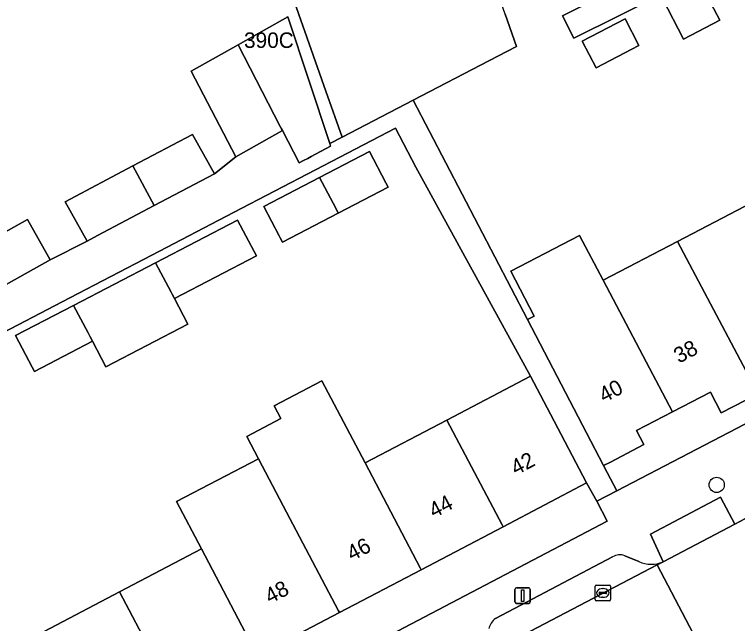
# Model space of a CAD drawing. Extents: x 163008 to 163854, y 382777 to 383982.
# Drawn here: x 163535.87 to 163582.34, y 383640.84 to 383680.01 of the extents above; entities that cross this region are included whole.
import ezdxf

# ---------------------------------------------------------------- set-up
doc = ezdxf.new("R2010")
doc.units = 0
for name, color, linetype in [('IMGEO_Boom', 7, 'Continuous'), ('IMGEO_Erf', 7, 'Continuous'), ('IMGEO_Kolk', 7, 'Continuous'), ('IMGEO_Lichtmast', 7, 'Continuous'), ('IMGEO_Pand', 7, 'Continuous'), ('IMGEO_Pand_nummerreeks', 7, 'Continuous'), ('IMGEO_Parkeervlak_open', 7, 'Continuous'), ('IMGEO_Rijbaan_lokaal_open', 7, 'Continuous'), ('IMGEO_Voetpad_open', 7, 'Continuous')]:
    doc.layers.add(name, color=color, linetype=linetype)

msp = doc.modelspace()

# ---------------------------------------------------------------- linework, layer by layer
at = {"layer": 'IMGEO_Boom'}
msp.add_circle((163581.005, 383649.754), 0.489, dxfattribs=at)
at = {"layer": 'IMGEO_Erf'}
for points in [[(163600.991, 383692.986), (163571.82, 383678.479), (163571.104, 383679.921), (163589.998, 383689.308)], [(163532.827, 383664.652), (163536.712, 383666.822), (163538.161, 383664.229), (163540.536, 383665.43), (163539.124, 383667.958), (163543.483, 383670.266), (163547.313, 383672.294), (163548.725, 383669.767), (163550.1, 383670.847), (163547.238, 383676.362), (163550.24, 383678.048), (163550.401, 383678.138), (163553.437, 383679.844), (163556.132, 383671.699), (163556.935, 383672.12), (163555.894, 383675.077), (163551.859, 383686.535)], [(163567.399, 383680.031), (163568.135, 383677.941), (163566.355, 383677.016), (163561.5, 383674.493), (163568.844, 383660.387), (163569.281, 383660.615), (163567.777, 383663.504), (163572.182, 383665.797), (163573.703, 383662.917), (163578.493, 383665.411), (163583.282, 383667.904)], [(163532.111, 383637.36), (163537.371, 383640.121), (163542.63, 383642.881), (163547.891, 383645.642), (163546.296, 383648.681), (163551.555, 383651.441), (163550.806, 383652.867), (163553.001, 383654.02), (163552.573, 383654.836), (163555.637, 383656.445), (163558.41, 383651.163), (163563.67, 383653.923), (163569.035, 383656.739), (163561.674, 383670.184), (163560.368, 383672.691), (163555.225, 383670.011), (163549.958, 383667.267), (163544.69, 383664.521), (163539.423, 383661.776), (163534.155, 383659.031)], [(163583.664, 383655.615), (163581.301, 383654.385), (163580.604, 383655.723), (163578.17, 383654.456), (163575.855, 383653.25), (163576.324, 383652.349), (163574.169, 383651.226), (163573.732, 383650.999), (163573.966, 383650.549), (163574.576, 383649.377), (163613.665, 383669.729)]]:
    msp.add_lwpolyline(points, dxfattribs=at)
for points in [[(163577.519, 383681.047), (163579.838, 383682.252), (163581.199, 383679.631), (163578.881, 383678.426)], [(163575.116, 383679.714), (163576.005, 383678.003), (163573.257, 383676.574), (163572.368, 383678.286)], [(163551.888, 383667.66), (163555.477, 383669.53), (163558.686, 383671.202), (163559.741, 383669.177), (163559.886, 383668.897), (163556.685, 383667.229), (163553.096, 383665.359), (163552.95, 383665.637), (163552.879, 383665.771)], [(163540.883, 383658.994), (163537.154, 383657.051), (163537.007, 383657.33), (163535.946, 383659.352), (163539.675, 383661.295), (163544.942, 383664.04), (163550.211, 383666.786), (163551.272, 383664.763), (163551.418, 383664.484), (163546.15, 383661.739), (163547.017, 383660.092), (163541.748, 383657.346)], [(163573.296, 383648.71), (163572.639, 383649.878), (163567.271, 383647.061), (163562.012, 383644.301), (163556.752, 383641.54), (163551.493, 383638.78), (163546.233, 383636.02), (163540.972, 383633.259), (163535.713, 383630.499), (163530.453, 383627.738), (163525.193, 383624.978), (163519.934, 383622.218), (163514.674, 383619.457), (163509.414, 383616.697), (163504.155, 383613.937), (163500, 383611.756), (163498.895, 383611.176), (163493.636, 383608.416), (163488.375, 383605.656), (163483.05, 383602.861), (163484.352, 383600.383), (163496.281, 383606.645), (163500, 383608.597), (163573.963, 383647.424)]]:
    msp.add_lwpolyline(points, close=True, dxfattribs=at)
at = {"layer": 'IMGEO_Kolk'}
for p, q in [((163573.185, 383642.381), (163573.185, 383643.233)), ((163573.26, 383643.307), (163574.112, 383643.307)), ((163573.673, 383643.087), (163573.698, 383643.087)), ((163574.186, 383643.233), (163574.186, 383642.381)), ((163573.444, 383642.801), (163573.444, 383642.813)), ((163573.882, 383642.764), (163573.484, 383642.764)), ((163573.487, 383642.85), (163573.885, 383642.85)), ((163573.928, 383642.813), (163573.928, 383642.801)), ((163574.112, 383642.307), (163573.26, 383642.307)), ((163573.696, 383642.527), (163573.671, 383642.527))]:
    msp.add_line(p, q, dxfattribs=at)
for points in [[(163573.185, 383642.381), (163573.185, 383643.233)], [(163573.26, 383643.307), (163574.112, 383643.307)], [(163574.186, 383643.233), (163574.186, 383642.381)], [(163574.112, 383642.307), (163573.26, 383642.307)]]:
    msp.add_lwpolyline(points, dxfattribs=at)
for centre, radius, start, end in [((163573.262, 383643.231), 0.0765, 91.552, 178.448), ((163573.262, 383643.231), 0.0765, 91.552, 178.448), ((163574.11, 383643.231), 0.0765, 1.552, 88.448), ((163574.11, 383643.231), 0.0765, 1.552, 88.448), ((163573.484, 383642.81), 0.0403, 85.8775, 175.7526), ((163573.481, 383642.8), 0.0366, 178.938, 274.7102), ((163573.885, 383642.807), 0.043, 264.8664, 352.4533), ((163573.889, 383642.812), 0.0386, 1.7309, 96.639), ((163573.262, 383642.383), 0.0765, 181.552, 268.448), ((163573.262, 383642.383), 0.0765, 181.552, 268.448), ((163574.11, 383642.383), 0.0765, 271.552, 358.448), ((163574.11, 383642.383), 0.0765, 271.552, 358.448)]:
    msp.add_arc(centre, radius, start, end, dxfattribs=at)
for centre, major_axis, ratio, start_param, end_param in [((163573.672, 383642.807), (-0.387, 0.002), 0.722429, 4.712389, 7.853982), ((163573.697, 383642.807), (-0.39, 0.002), 0.717154, 1.570796, 4.712389)]:
    msp.add_ellipse(centre, major_axis=major_axis, ratio=ratio, start_param=start_param, end_param=end_param, dxfattribs=at)
at = {"layer": 'IMGEO_Lichtmast'}
for p, q in [((163568.136, 383643.134), (163568.926, 383643.134)), ((163568.926, 383643.134), (163568.136, 383643.134)), ((163568.036, 383642.234), (163568.036, 383643.034)), ((163568.036, 383643.034), (163568.036, 383642.234)), ((163569.026, 383643.034), (163569.026, 383642.234)), ((163569.026, 383642.234), (163569.026, 383643.034)), ((163568.926, 383642.134), (163568.136, 383642.134)), ((163568.136, 383642.134), (163568.926, 383642.134))]:
    msp.add_line(p, q, dxfattribs=at)
msp.add_lwpolyline([(163568.456, 383643.009), (163568.606, 383643.009), (163568.606, 383642.259), (163568.456, 383642.259), (163568.456, 383643.009)], dxfattribs=at)
for centre, start, end in [((163568.136, 383643.034), 90, 180), ((163568.136, 383643.034), 90, 180), ((163568.926, 383643.034), 0, 90), ((163568.926, 383643.034), 360, 90), ((163568.136, 383642.234), 180, 270), ((163568.136, 383642.234), 180, 270), ((163568.926, 383642.234), 270, 0), ((163568.926, 383642.234), 270, 0)]:
    msp.add_arc(centre, 0.1, start, end, dxfattribs=at)
at = {"layer": 'IMGEO_Pand'}
for points in [[(163563.648, 383690.686), (163560.395, 383700.469), (163555.38, 383697.617), (163556.65, 383695.066), (163555.843, 383687.938), (163551.859, 383686.535), (163555.894, 383675.077), (163556.935, 383672.12), (163561.5, 383674.493), (163566.355, 383677.016), (163568.135, 383677.941), (163567.399, 383680.031), (163566.211, 383683.405)], [(163577.519, 383681.047), (163578.881, 383678.426), (163581.199, 383679.631), (163579.838, 383682.252)], [(163550.24, 383678.048), (163552.958, 383672.81), (163553.037, 383672.658), (163553.102, 383672.533), (163554.179, 383670.455), (163554.458, 383670.606), (163554.717, 383670.746), (163554.945, 383670.869), (163556.185, 383671.538), (163556.132, 383671.699), (163553.437, 383679.844), (163550.401, 383678.138)], [(163572.368, 383678.286), (163573.257, 383676.574), (163576.005, 383678.003), (163575.116, 383679.714)], [(163550.24, 383678.048), (163547.238, 383676.362), (163550.1, 383670.847), (163553.102, 383672.533), (163553.037, 383672.658), (163552.958, 383672.81)], [(163543.483, 383670.266), (163544.856, 383667.718), (163548.725, 383669.767), (163547.313, 383672.294)], [(163555.477, 383669.53), (163556.352, 383667.865), (163556.539, 383667.508), (163556.685, 383667.229), (163559.886, 383668.897), (163559.741, 383669.177), (163558.686, 383671.202)], [(163543.483, 383670.266), (163539.124, 383667.958), (163540.536, 383665.43), (163541.217, 383665.791), (163544.856, 383667.718)], [(163555.477, 383669.53), (163551.888, 383667.66), (163552.879, 383665.771), (163552.95, 383665.637), (163553.096, 383665.359), (163556.685, 383667.229), (163556.539, 383667.508), (163556.352, 383667.865)], [(163578.493, 383665.411), (163583.664, 383655.615), (163586.086, 383656.876), (163585.374, 383658.243), (163587.733, 383659.471), (163583.282, 383667.904)], [(163532.827, 383664.652), (163534.236, 383662.038), (163538.161, 383664.229), (163536.712, 383666.822)], [(163544.942, 383664.04), (163545.939, 383662.143), (163546.004, 383662.018), (163546.15, 383661.739), (163551.418, 383664.484), (163551.272, 383664.763), (163550.211, 383666.786)], [(163573.703, 383662.917), (163572.182, 383665.797), (163567.777, 383663.504), (163569.281, 383660.615), (163568.844, 383660.387), (163573.732, 383650.999), (163574.169, 383651.226), (163576.324, 383652.349), (163575.855, 383653.25), (163578.17, 383654.456)], [(163573.703, 383662.917), (163578.17, 383654.456), (163580.604, 383655.723), (163581.301, 383654.385), (163583.664, 383655.615), (163578.493, 383665.411)], [(163546.15, 383661.739), (163546.004, 383662.018), (163545.939, 383662.143), (163544.942, 383664.04), (163539.675, 383661.295), (163540.603, 383659.527), (163540.736, 383659.273), (163540.883, 383658.994), (163541.748, 383657.346), (163547.017, 383660.092)], [(163539.675, 383661.295), (163535.946, 383659.352), (163537.007, 383657.33), (163537.154, 383657.051), (163540.883, 383658.994), (163540.736, 383659.273), (163540.603, 383659.527)], [(163563.67, 383653.923), (163567.209, 383647.179), (163567.271, 383647.061), (163572.639, 383649.878), (163570.314, 383654.305), (163569.035, 383656.739)], [(163558.41, 383651.163), (163555.637, 383656.445), (163552.573, 383654.836), (163553.001, 383654.02), (163550.806, 383652.867), (163551.555, 383651.441), (163553.15, 383648.402), (163556.69, 383641.658), (163556.752, 383641.54), (163562.012, 383644.301), (163561.95, 383644.419)], [(163558.41, 383651.163), (163561.95, 383644.419), (163562.012, 383644.301), (163567.271, 383647.061), (163567.209, 383647.179), (163563.67, 383653.923)], [(163547.891, 383645.642), (163551.431, 383638.898), (163551.493, 383638.78), (163556.752, 383641.54), (163556.69, 383641.658), (163553.15, 383648.402), (163551.555, 383651.441), (163546.296, 383648.681)], [(163547.891, 383645.642), (163542.63, 383642.881), (163546.171, 383636.137), (163546.233, 383636.02), (163551.493, 383638.78), (163551.431, 383638.898)], [(163542.63, 383642.881), (163537.371, 383640.121), (163540.911, 383633.376), (163540.972, 383633.259), (163546.233, 383636.02), (163546.171, 383636.137)]]:
    msp.add_lwpolyline(points, close=True, dxfattribs=at)
at = {"layer": 'IMGEO_Parkeervlak_open'}
msp.add_lwpolyline([(163582.173, 383647.234), (163581.257, 383648.969), (163576.75, 383646.577), (163577.566, 383644.818)], close=True, dxfattribs=at)
for points in [[(163574.315, 383645.136), (163566.783, 383641.161)], [(163576.01, 383644.83), (163575.1, 383645.203)], [(163547.099, 383630.869), (163538.137, 383626.165), (163537.862, 383625.877), (163538.628, 383624.417), (163577.177, 383644.614), (163577.566, 383644.818)]]:
    msp.add_lwpolyline(points, dxfattribs=at)
for centre, radius, start, end in [((163574.783, 383644.289), 0.967, 70.8496, 118.9072), ((163576.801, 383646.466), 1.817, 244.2048, 294.9115), ((163567.534, 383640.2), 1.219, 128.0242, 165.0471)]:
    msp.add_arc(centre, radius, start, end, dxfattribs=at)
at = {"layer": 'IMGEO_Rijbaan_lokaal_open'}
for points in [[(163590.143, 383646.29), (163590.471, 383646.418), (163590.967, 383646.679), (163588.836, 383650.725), (163588.318, 383650.454), (163583.783, 383648.081), (163582.173, 383647.234), (163577.566, 383644.818), (163577.177, 383644.614), (163579.25, 383640.658), (163579.614, 383639.963), (163581.257, 383639.686)], [(163579.614, 383639.963), (163579.25, 383640.658), (163577.177, 383644.614), (163538.628, 383624.417), (163540.728, 383620.414), (163574.61, 383638.192), (163575.667, 383638.754), (163576.773, 383639.345)]]:
    msp.add_lwpolyline(points, dxfattribs=at)
at = {"layer": 'IMGEO_Voetpad_open'}
for points in [[(163660.946, 383688.485), (163662.308, 383689.219), (163663.349, 383695.598), (163616.752, 383671.337), (163613.665, 383669.729), (163574.576, 383649.377), (163573.296, 383648.71), (163573.963, 383647.424), (163500, 383608.597), (163496.281, 383606.645), (163484.352, 383600.383), (163482.707, 383599.519), (163472.11, 383593.956), (163459.945, 383587.552), (163448.4, 383581.347), (163448.133, 383581.195), (163445.165, 383579.641)], [(163534.155, 383659.031), (163539.423, 383661.776), (163544.69, 383664.521), (163549.958, 383667.267), (163555.225, 383670.011), (163560.368, 383672.691), (163561.674, 383670.184), (163569.035, 383656.739), (163570.314, 383654.305), (163572.639, 383649.878), (163573.296, 383648.71), (163574.576, 383649.377), (163573.966, 383650.549), (163573.732, 383650.999), (163568.844, 383660.387), (163561.5, 383674.493), (163556.935, 383672.12), (163556.132, 383671.699), (163556.185, 383671.538), (163554.945, 383670.869), (163554.717, 383670.746), (163554.458, 383670.606), (163554.179, 383670.455), (163553.102, 383672.533), (163550.1, 383670.847), (163548.725, 383669.767), (163544.856, 383667.718), (163541.217, 383665.791), (163540.536, 383665.43), (163538.161, 383664.229), (163534.236, 383662.038)], [(163577.566, 383644.818), (163576.75, 383646.577), (163581.257, 383648.969), (163582.173, 383647.234), (163583.783, 383648.081), (163582.885, 383649.788), (163587.291, 383652.098), (163588.318, 383650.454)], [(163566.783, 383641.161), (163574.315, 383645.136)], [(163575.1, 383645.203), (163576.01, 383644.83)]]:
    msp.add_lwpolyline(points, dxfattribs=at)
msp.add_lwpolyline([(163571.104, 383679.921), (163571.82, 383678.479), (163600.991, 383692.986), (163613.665, 383669.729), (163616.752, 383671.337), (163616.52, 383671.783), (163614.211, 383676.218), (163611.849, 383680.754), (163610.814, 383680.215), (163602.418, 383695.622), (163600.156, 383694.496), (163589.998, 383689.308)], close=True, dxfattribs=at)
for centre, radius, start, end in [((163574.783, 383644.289), 0.967, 70.8496, 118.9072), ((163576.801, 383646.466), 1.817, 244.2048, 294.9115), ((163567.534, 383640.2), 1.219, 128.0242, 165.0471)]:
    msp.add_arc(centre, radius, start, end, dxfattribs=at)

# ---------------------------------------------------------------- texts
at = {"layer": 'IMGEO_Pand_nummerreeks'}
msp.add_text('390C', height=1, dxfattribs=at).set_placement((163550.626, 383677.851))
for s, rotation, p in [('38', 27.7566, (163578.575, 383657.545)), ('40', 27.7541, (163573.765, 383655.012)), ('42', 27.607, (163568.101, 383650.349)), ('44', 27.607, (163562.833, 383647.594)), ('46', 27.607, (163557.562, 383644.838)), ('48', 27.607, (163552.293, 383642.082))]:
    msp.add_text(s, height=1, rotation=rotation, dxfattribs=at).set_placement(p)

doc.saveas('drawing.dxf')
